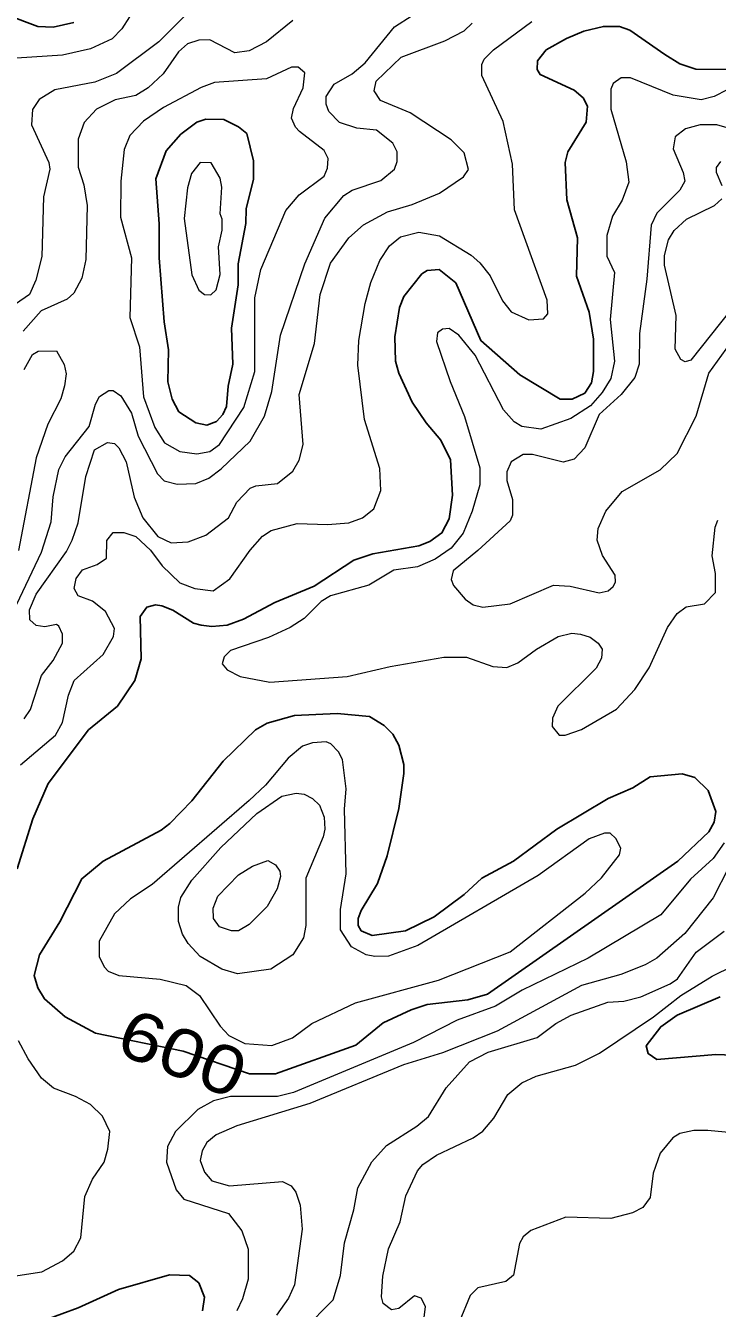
# Model space of a CAD drawing. Extents: x 577 to 602.9, y 7483.8 to 7511.6.
# Drawn here: x 595.146 to 596.29, y 7494.897 to 7497.02 of the extents above; entities that cross this region are included whole.
import ezdxf
from ezdxf.enums import TextEntityAlignment as Align

# ---------------------------------------------------------------- set-up
doc = ezdxf.new("R2010")
doc.units = 0
doc.header["$LTSCALE"] = 0.032
doc.layers.add('1', color=7, linetype='Continuous', lineweight=25)
doc.layers.add('2', color=7, linetype='Continuous', lineweight=13)
doc.layers.add('61', color=7, linetype='Continuous')

msp = doc.modelspace()

# ---------------------------------------------------------------- linework, layer by layer
at = {"layer": '1'}
for points in [[(595.2257, 7497.025), (595.1915, 7497.0171), (595.1661, 7497.0187), (595.1152, 7497.0377)], [(596.0431, 7496.8111), (596.0733, 7496.8604), (596.0757, 7496.8867), (596.0686, 7496.9002), (596.0535, 7496.9129), (595.997, 7496.9391), (595.9922, 7496.9471), (595.993, 7496.9614), (596.0073, 7496.9797), (596.0407, 7496.9988), (596.0694, 7497.0107), (596.102, 7497.0187), (596.1282, 7497.0187), (596.1457, 7497.0123), (596.2035, 7496.9719)], [(596.2035, 7496.9719), (596.2284, 7496.9566), (596.2546, 7496.9479), (596.3095, 7496.9471)], [(595.1319, 7495.6247), (595.1581, 7495.7074), (595.1835, 7495.7655), (595.2503, 7495.8545), (595.2981, 7495.8935), (595.3267, 7495.9364), (595.337, 7495.9722), (595.3354, 7496.0422), (595.3466, 7496.0573), (595.3609, 7496.0613), (595.3712, 7496.0597), (595.3895, 7496.0525), (595.4237, 7496.031), (595.4364, 7496.0279), (595.4539, 7496.0255), (595.4794, 7496.0279), (595.5064, 7496.0374), (595.5581, 7496.0652), (595.6233, 7496.0923), (595.6893, 7496.1352), (595.7203, 7496.1456), (595.7966, 7496.1591), (595.8149, 7496.1662), (595.8348, 7496.1805), (595.8467, 7496.2036), (595.8523, 7496.2426), (595.8491, 7496.3014), (595.8332, 7496.334), (595.8086, 7496.3626), (595.7855, 7496.3968), (595.7632, 7496.4445), (595.7577, 7496.4644), (595.7569, 7496.505), (595.7648, 7496.5535), (595.772, 7496.5718), (595.8014, 7496.6091), (595.8101, 7496.6147), (595.83, 7496.6163), (595.8579, 7496.594), (595.8992, 7496.4986), (595.9636, 7496.4422), (596.0304, 7496.4016), (596.0503, 7496.4016), (596.071, 7496.4119), (596.0821, 7496.4286), (596.0853, 7496.4477), (596.0853, 7496.501), (596.0781, 7496.5455), (596.0574, 7496.6052), (596.059, 7496.6688), (596.0415, 7496.7316), (596.0384, 7496.7936), (596.0431, 7496.8111)], [(596.2952, 7495.4124), (596.2236, 7495.3822), (596.1966, 7495.3631), (596.1727, 7495.3313), (596.1759, 7495.3186), (596.1902, 7495.309), (596.288, 7495.317), (596.331, 7495.3154)], [(595.1788, 7494.878), (595.2328, 7494.8979), (595.2996, 7494.9281), (595.3839, 7494.9528), (595.4173, 7494.9512), (595.4324, 7494.9393), (595.442, 7494.9154), (595.4388, 7494.8932)]]:
    msp.add_lwpolyline(points, dxfattribs=at)
for points in [[(595.4026, 7496.84), (595.4293, 7496.8604), (595.4444, 7496.8652), (595.4738, 7496.8644), (595.4984, 7496.8525), (595.512, 7496.8413), (595.5231, 7496.796), (595.5231, 7496.7658), (595.5112, 7496.7165), (595.5104, 7496.6926), (595.4976, 7496.6258), (595.4976, 7496.5909), (595.4865, 7496.5193), (595.4889, 7496.4596), (595.4809, 7496.4231), (595.4786, 7496.3897), (595.4722, 7496.3762), (595.4619, 7496.365), (595.446, 7496.3587), (595.4277, 7496.3626), (595.3998, 7496.3809), (595.3887, 7496.4016), (595.3815, 7496.4302), (595.3823, 7496.4835), (595.3752, 7496.5296), (595.3672, 7496.6354), (595.3672, 7496.6918), (595.3617, 7496.7666), (595.3784, 7496.8127)], [(595.2616, 7495.3526), (595.4065, 7495.3226), (595.5167, 7495.2852), (595.5597, 7495.2852), (595.6925, 7495.3329), (595.7378, 7495.3695), (595.7839, 7495.3909), (595.8101, 7495.3997), (595.8777, 7495.4076), (595.9103, 7495.4172), (596.2252, 7495.6374), (596.2761, 7495.6859), (596.2849, 7495.7018), (596.288, 7495.7193), (596.2753, 7495.7543), (596.2531, 7495.7758), (596.2324, 7495.7814), (596.1791, 7495.7766), (596.1505, 7495.7583), (596.1099, 7495.7408), (596.0248, 7495.6899), (595.9533, 7495.6374), (595.9008, 7495.6088), (595.8714, 7495.5818), (595.8221, 7495.5452), (595.7744, 7495.5221), (595.7195, 7495.5142), (595.7012, 7495.5221), (595.6964, 7495.5309), (595.6964, 7495.542), (595.7012, 7495.5555), (595.7282, 7495.6001), (595.7441, 7495.6462), (595.7632, 7495.7241), (595.772, 7495.7822), (595.772, 7495.7973), (595.7632, 7495.8291), (595.7537, 7495.8474), (595.7394, 7495.8617), (595.7147, 7495.8768), (595.6614, 7495.8816), (595.5907, 7495.8784), (595.5454, 7495.8657), (595.5263, 7495.8545), (595.473, 7495.8028), (595.4213, 7495.7368), (595.3847, 7495.6995), (595.3704, 7495.6883), (595.2742, 7495.6374), (595.2392, 7495.608), (595.2026, 7495.5365), (595.1692, 7495.4824), (595.1605, 7495.4482), (595.1661, 7495.4275), (595.1772, 7495.4092), (595.2114, 7495.3798)]]:
    msp.add_lwpolyline(points, close=True, dxfattribs=at)
at = {"layer": '2'}
for points in [[(595.4205, 7497.0473), (595.3664, 7496.9932), (595.2965, 7496.9407), (595.2607, 7496.9264), (595.1947, 7496.9137), (595.1684, 7496.8978), (595.1573, 7496.8811), (595.1557, 7496.8556), (595.1843, 7496.7936), (595.1859, 7496.7825), (595.1756, 7496.7364), (595.1732, 7496.6378), (595.1629, 7496.5988), (595.1525, 7496.575), (595.1295, 7496.559)], [(595.3307, 7497.0544), (595.3052, 7497.0147), (595.2893, 7496.998), (595.2535, 7496.9813), (595.2074, 7496.9709), (595.1311, 7496.9662)], [(595.1438, 7495.8728), (595.1541, 7495.8879), (595.1724, 7495.9444), (595.1915, 7495.969), (595.2074, 7495.9977), (595.2074, 7496.0128), (595.201, 7496.0263), (595.1971, 7496.0287), (595.178, 7496.0247), (595.1637, 7496.0271), (595.1533, 7496.0366), (595.1525, 7496.0533), (595.1637, 7496.0788), (595.2138, 7496.1495), (595.2233, 7496.1686), (595.2328, 7496.1972), (595.2456, 7496.2736), (595.2599, 7496.3181), (595.2814, 7496.33), (595.2933, 7496.3284), (595.3004, 7496.3213), (595.3124, 7496.2982), (595.3259, 7496.2394), (595.3402, 7496.2052), (595.3648, 7496.1742), (595.3871, 7496.1638), (595.4149, 7496.1654), (595.4444, 7496.1766), (595.4817, 7496.2052), (595.4953, 7496.2314), (595.5175, 7496.2545), (595.5271, 7496.2585), (595.5628, 7496.2624), (595.5883, 7496.2823), (595.5986, 7496.3006), (595.605, 7496.3269), (595.5986, 7496.4096), (595.6241, 7496.4938), (595.6336, 7496.575), (595.6503, 7496.6266), (595.6805, 7496.6688), (595.7052, 7496.6903), (595.7449, 7496.7117), (595.7855, 7496.7236), (595.8308, 7496.7427), (595.8706, 7496.7698), (595.8785, 7496.7817), (595.8714, 7496.8095), (595.8499, 7496.831), (595.7823, 7496.8755), (595.733, 7496.8962), (595.7227, 7496.9121), (595.7259, 7496.928), (595.7672, 7496.9678), (595.8396, 7496.9948), (595.8714, 7497.0115), (595.8849, 7497.0242)], [(595.2933, 7496.0223), (595.2782, 7496.0501), (595.2567, 7496.0676), (595.2328, 7496.0764), (595.2265, 7496.0883), (595.2297, 7496.105), (595.24, 7496.1193), (595.2647, 7496.1281), (595.2798, 7496.1384), (595.2806, 7496.1678), (595.2909, 7496.1813), (595.3084, 7496.1813), (595.3283, 7496.1742), (595.3529, 7496.1519), (595.372, 7496.1257), (595.4014, 7496.0978), (595.4261, 7496.0883), (595.4563, 7496.0843), (595.4841, 7496.1042), (595.5175, 7496.1519), (595.5382, 7496.175), (595.5525, 7496.1845), (595.5954, 7496.1957), (595.6455, 7496.1941), (595.6805, 7496.1972), (595.7036, 7496.2052), (595.7219, 7496.2203), (595.7338, 7496.2505), (595.7322, 7496.2871), (595.7068, 7496.3682), (595.6956, 7496.4581), (595.6972, 7496.4986), (595.7076, 7496.5598), (595.7171, 7496.5948), (595.7322, 7496.6314), (595.7481, 7496.6553), (595.7664, 7496.6704), (595.7966, 7496.6783), (595.8308, 7496.672), (595.8833, 7496.6402), (595.8976, 7496.6274), (595.9143, 7496.606), (595.935, 7496.5646), (595.9493, 7496.5463), (595.9787, 7496.5328), (596.0026, 7496.5344), (596.0097, 7496.5431), (596.0089, 7496.5654), (595.9549, 7496.7149), (595.9517, 7496.7904), (595.9358, 7496.8612), (595.9008, 7496.9376), (595.9008, 7496.9558), (595.9048, 7496.9646), (595.9199, 7496.9797), (595.9835, 7497.0266)], [(595.5883, 7497.0282), (595.5446, 7496.9932), (595.5159, 7496.9781), (595.4921, 7496.9749), (595.4507, 7496.9964), (595.4324, 7496.9956), (595.4141, 7496.99), (595.399, 7496.9765), (595.3736, 7496.9399), (595.3489, 7496.9169), (595.3283, 7496.9042), (595.2941, 7496.897), (595.2631, 7496.8819), (595.2432, 7496.8596), (595.2328, 7496.8318), (595.2328, 7496.7857), (595.2424, 7496.7563), (595.248, 7496.7221)], [(595.3967, 7496.2609), (595.4277, 7496.2624), (595.4491, 7496.2712), (595.4698, 7496.2863), (595.5175, 7496.3324), (595.5414, 7496.3738), (595.5533, 7496.4143), (595.5676, 7496.5074), (595.6082, 7496.6258), (595.6408, 7496.7014), (595.6726, 7496.7388), (595.6861, 7496.7475), (595.7338, 7496.7634), (595.7561, 7496.7825), (595.7608, 7496.7952), (595.7608, 7496.8111), (595.7537, 7496.8254), (595.7267, 7496.8469), (595.694, 7496.8501), (595.6654, 7496.8596), (595.6479, 7496.8779), (595.6432, 7496.8898), (595.6432, 7496.9026), (595.6567, 7496.9232), (595.6861, 7496.9399), (595.7076, 7496.9582), (595.7561, 7497.0179), (595.7855, 7497.0369)], [(596.3063, 7496.9137), (596.2849, 7496.9026), (596.2634, 7496.897), (596.2173, 7496.9049), (596.1465, 7496.9336), (596.1314, 7496.9336), (596.1179, 7496.924), (596.1139, 7496.9145), (596.1139, 7496.8819), (596.1393, 7496.7944), (596.1441, 7496.761), (596.133, 7496.7308), (596.1171, 7496.7046), (596.1075, 7496.6728), (596.1075, 7496.6386), (596.1203, 7496.6115), (596.1131, 7496.5336), (596.1203, 7496.4644), (596.1139, 7496.4358), (596.0996, 7496.4127), (596.0805, 7496.3905), (596.0479, 7496.3698), (595.9986, 7496.3523), (595.9668, 7496.3563), (595.9541, 7496.3642), (595.9366, 7496.3841), (595.8897, 7496.4748), (595.8626, 7496.5074), (595.8467, 7496.5185), (595.8356, 7496.5177), (595.8276, 7496.5113), (595.826, 7496.497), (595.8483, 7496.431), (595.8722, 7496.373), (595.8976, 7496.2879), (595.8976, 7496.2601), (595.8849, 7496.2163), (595.8698, 7496.1797), (595.8499, 7496.1551), (595.8237, 7496.1368), (595.7942, 7496.1241), (595.7553, 7496.1185), (595.7139, 7496.0939), (595.6503, 7496.0764), (595.6352, 7496.0668), (595.6066, 7496.039), (595.5835, 7496.0239), (595.5477, 7496.0072), (595.4849, 7495.9857), (595.4746, 7495.9754), (595.4714, 7495.9635), (595.4794, 7495.9539), (595.5008, 7495.9428), (595.5501, 7495.9332), (595.6781, 7495.9428), (595.7489, 7495.9595), (595.838, 7495.9746), (595.8753, 7495.9746), (595.9191, 7495.9595), (595.9421, 7495.9579), (595.9604, 7495.9651), (595.9914, 7495.9881), (596.0272, 7496.0088), (596.0495, 7496.0144), (596.0638, 7496.0128), (596.0797, 7496.008), (596.0932, 7495.9977), (596.0996, 7495.9881), (596.0988, 7495.973), (596.09, 7495.9563), (596.0264, 7495.8935), (596.0177, 7495.8736), (596.0169, 7495.8601), (596.0288, 7495.8458), (596.0384, 7495.8458), (596.0654, 7495.8553), (596.1234, 7495.8887)], [(596.3222, 7496.8461), (596.2896, 7496.8556), (596.2618, 7496.8556), (596.2379, 7496.8493), (596.2205, 7496.8358), (596.2173, 7496.8159), (596.234, 7496.7769), (596.2364, 7496.7626), (596.2284, 7496.7475), (596.1902, 7496.7093), (596.1807, 7496.6895), (596.1735, 7496.6004), (596.1616, 7496.5105), (596.1608, 7496.4596), (596.1537, 7496.4374), (596.1314, 7496.4096), (596.0948, 7496.3762), (596.071, 7496.3213), (596.0535, 7496.3022), (596.0352, 7496.2974), (595.9843, 7496.3102), (595.9692, 7496.3102), (595.9493, 7496.2982), (595.9421, 7496.2815), (595.9421, 7496.2672), (595.9517, 7496.2354), (595.9517, 7496.21), (595.9477, 7496.2004), (595.8944, 7496.1511), (595.8531, 7496.1177), (595.8499, 7496.1034), (595.8539, 7496.0931), (595.873, 7496.0708)], [(596.2984, 7496.7547), (596.2888, 7496.7769), (596.2888, 7496.7849), (596.296, 7496.7952)], [(596.3127, 7496.5495), (596.2467, 7496.466), (596.2372, 7496.4636), (596.23, 7496.4676), (596.2205, 7496.4843), (596.222, 7496.54), (596.203, 7496.6235), (596.203, 7496.6394), (596.2093, 7496.6656), (596.2189, 7496.6807), (596.2395, 7496.6998), (596.2857, 7496.7221), (596.2976, 7496.7332)], [(595.248, 7496.7221), (595.2456, 7496.633), (595.2392, 7496.602), (595.2257, 7496.5773), (595.2146, 7496.567), (595.1716, 7496.5479), (595.1422, 7496.5145)], [(595.873, 7496.0708), (595.8865, 7496.0613), (595.9024, 7496.0573), (595.9477, 7496.0629), (596.0193, 7496.0939), (596.0471, 7496.0923), (596.0948, 7496.0811), (596.1099, 7496.0843), (596.1179, 7496.0915), (596.1219, 7496.0986), (596.1211, 7496.1106), (596.1004, 7496.1432), (596.0916, 7496.1686), (596.0932, 7496.1877), (596.1059, 7496.2163), (596.133, 7496.2489), (596.1958, 7496.2847), (596.2236, 7496.3117), (596.2554, 7496.3738), (596.2761, 7496.4445), (596.3262, 7496.5145)], [(595.1438, 7496.4509), (595.1573, 7496.4756), (595.1668, 7496.4811), (595.1971, 7496.4819), (595.2098, 7496.4589), (595.213, 7496.4437), (595.2106, 7496.4239), (595.2042, 7496.4024), (595.1828, 7496.3603), (595.1637, 7496.3046), (595.1342, 7496.1511)], [(595.1263, 7496.0509), (595.1724, 7496.1487), (595.1883, 7496.1988), (595.1915, 7496.2402), (595.201, 7496.2855), (595.2114, 7496.3062), (595.2511, 7496.3563), (595.2615, 7496.3937), (595.2686, 7496.4064), (595.2837, 7496.4159), (595.2909, 7496.4159), (595.3036, 7496.4072), (595.3211, 7496.3785), (595.3322, 7496.3404), (595.3641, 7496.2783), (595.3752, 7496.2664), (595.3967, 7496.2609)], [(596.1234, 7495.8887), (596.1537, 7495.9213), (596.1775, 7495.9571), (596.2077, 7496.0239), (596.2236, 7496.047), (596.2387, 7496.0581), (596.269, 7496.0629), (596.2872, 7496.0819), (596.2872, 7496.113), (596.2817, 7496.1424), (596.2865, 7496.1901), (596.2912, 7496.2012)], [(595.1374, 7495.7965), (595.1955, 7495.8458), (595.2074, 7495.8664), (595.2169, 7495.9118), (595.2265, 7495.9364), (595.2742, 7495.9794), (595.2917, 7496.0088), (595.2933, 7496.0223)], [(596.3016, 7495.6677), (596.2833, 7495.6414), (596.2459, 7495.6072), (596.1966, 7495.5484), (596.0765, 7495.4768), (595.9676, 7495.4235), (595.9231, 7495.3973), (595.8602, 7495.3742), (595.7879, 7495.3369), (595.5891, 7495.2542), (595.5628, 7495.2478), (595.4849, 7495.2478), (595.4571, 7495.2406), (595.4308, 7495.2263), (595.3943, 7495.1898), (595.3807, 7495.1651), (595.3792, 7495.1389), (595.3951, 7495.0935), (595.4078, 7495.0776), (595.4817, 7495.0538), (595.504, 7495.0252), (595.5143, 7494.9949), (595.5143, 7494.9456), (595.5048, 7494.913), (595.4953, 7494.8932)], [(596.3095, 7495.6271), (596.2833, 7495.5762), (596.2364, 7495.5174), (596.1902, 7495.4768), (596.1712, 7495.4657), (596.1306, 7495.4498), (596.0654, 7495.4315), (595.9262, 7495.3559), (595.8356, 7495.3202), (595.7712, 7495.3003), (595.6161, 7495.2359), (595.4953, 7495.1993), (595.4611, 7495.1842), (595.446, 7495.1715), (595.438, 7495.1579), (595.4348, 7495.142), (595.442, 7495.1222), (595.4539, 7495.1079), (595.4833, 7495.0999), (595.5708, 7495.1071), (595.5851, 7495.0999), (595.5931, 7495.0896), (595.6002, 7495.0681), (595.6034, 7495.0283), (595.5907, 7494.9361), (595.5811, 7494.9138), (595.5613, 7494.886)], [(595.6058, 7494.8613), (595.6551, 7494.9114), (595.667, 7494.9512), (595.6734, 7495.0053), (595.6893, 7495.0601), (595.6956, 7495.0967), (595.7187, 7495.1397), (595.7433, 7495.1667), (595.7934, 7495.1985), (595.8125, 7495.2144), (595.842, 7495.2621), (595.8801, 7495.3051), (595.9111, 7495.321), (595.9922, 7495.3456), (596.0233, 7495.3687), (596.0487, 7495.3822), (596.1091, 7495.4037), (596.1354, 7495.4052), (596.164, 7495.4124), (596.2125, 7495.4339), (596.2244, 7495.4426), (596.2554, 7495.4864), (596.3016, 7495.5213)], [(595.7656, 7495.0403), (595.7752, 7495.0832), (595.7942, 7495.1245), (595.803, 7495.1349), (595.826, 7495.1508), (595.8865, 7495.1794), (595.9024, 7495.1905), (595.9207, 7495.212), (595.9437, 7495.251), (595.9668, 7495.2701), (595.9906, 7495.2812), (596.0559, 7495.2995), (596.0956, 7495.3194), (596.1847, 7495.3798), (596.23, 7495.4148), (596.2817, 7495.4466), (596.3167, 7495.4641)], [(595.0754, 7494.9425), (595.1732, 7494.9576), (595.2074, 7494.9759), (595.2257, 7494.9918), (595.2376, 7495.014), (595.244, 7495.0824), (595.2567, 7495.111), (595.2758, 7495.1389), (595.2821, 7495.1603), (595.2853, 7495.1898), (595.2734, 7495.2152), (595.2535, 7495.2343), (595.2289, 7495.2478), (595.1923, 7495.2613), (595.1724, 7495.278), (595.1501, 7495.3098), (595.1342, 7495.34)], [(596.3437, 7495.185), (596.2745, 7495.1913), (596.2515, 7495.1913), (596.2284, 7495.1866), (596.2165, 7495.1794), (596.1958, 7495.154), (596.1839, 7495.1206), (596.1791, 7495.0808), (596.1672, 7495.0641), (596.1497, 7495.0554), (596.1139, 7495.0458), (596.0399, 7495.0482), (595.9819, 7495.0259), (595.9692, 7495.0156), (595.9628, 7495.0045), (595.9533, 7494.952), (595.9406, 7494.9417), (595.8944, 7494.9313), (595.8817, 7494.9186), (595.8634, 7494.8741)], [(595.8038, 7494.8685), (595.8078, 7494.9003), (595.8006, 7494.9138), (595.7895, 7494.9178), (595.7632, 7494.8971), (595.7513, 7494.8947), (595.7378, 7494.9051), (595.7346, 7494.9162), (595.737, 7494.9504), (595.7465, 7494.9957), (595.7656, 7495.0403)]]:
    msp.add_lwpolyline(points, dxfattribs=at)
for points in [[(595.3036, 7496.7626), (595.3028, 7496.703), (595.3211, 7496.6354), (595.3187, 7496.5368), (595.3346, 7496.4883), (595.341, 7496.4056), (595.3601, 7496.3547), (595.376, 7496.3292), (595.4014, 7496.3149), (595.4293, 7496.311), (595.4507, 7496.3149), (595.4666, 7496.3269), (595.5072, 7496.3881), (595.5255, 7496.4477), (595.5255, 7496.5694), (595.535, 7496.6163), (595.5764, 7496.7141), (595.5986, 7496.7396), (595.64, 7496.7706), (595.6455, 7496.7841), (595.6463, 7496.8), (595.64, 7496.8135), (595.5994, 7496.8445), (595.5923, 7496.8517), (595.5859, 7496.8668), (595.5891, 7496.8827), (595.605, 7496.9169), (595.6082, 7496.9415), (595.597, 7496.9511), (595.5859, 7496.9511), (595.5446, 7496.932), (595.4587, 7496.9256), (595.4364, 7496.9177), (595.3744, 7496.8843), (595.341, 7496.862), (595.3187, 7496.8382), (595.3092, 7496.8151)], [(595.4141, 7496.7515), (595.4086, 7496.7006), (595.4213, 7496.6076), (595.4324, 7496.5821), (595.442, 7496.575), (595.4523, 7496.5742), (595.4611, 7496.5829), (595.4682, 7496.6083), (595.465, 7496.6537), (595.4714, 7496.6815), (595.4714, 7496.6998), (595.4682, 7496.7085), (595.4706, 7496.7523), (595.4682, 7496.7674), (595.4531, 7496.7928), (595.4348, 7496.7936), (595.4205, 7496.7753)], [(595.667, 7495.5571), (595.6766, 7495.616), (595.6734, 7495.7233), (595.6766, 7495.7567), (595.6702, 7495.8052), (595.6638, 7495.8179), (595.6511, 7495.8315), (595.6432, 7495.8346), (595.6209, 7495.8331), (595.6042, 7495.8275), (595.5803, 7495.8076), (595.543, 7495.7631), (595.5159, 7495.7376), (595.3553, 7495.5985), (595.3195, 7495.5746), (595.2933, 7495.55), (595.2678, 7495.5046), (595.2678, 7495.4792), (595.2758, 7495.4625), (595.2829, 7495.4553), (595.3004, 7495.4482), (595.3688, 7495.4418), (595.4118, 7495.4315), (595.434, 7495.4148), (595.4682, 7495.3639), (595.4825, 7495.3488), (595.5088, 7495.3353), (595.5533, 7495.3321), (595.5875, 7495.3448), (595.6193, 7495.3687), (595.6917, 7495.4029), (595.8292, 7495.4402), (595.9477, 7495.4871), (596.0718, 7495.5842), (596.0988, 7495.6096), (596.1282, 7495.6478), (596.1306, 7495.6589), (596.1226, 7495.6748), (596.1131, 7495.6836), (596.1036, 7495.6836), (596.0781, 7495.674), (595.9938, 7495.6136), (595.795, 7495.4975), (595.7465, 7495.48), (595.7235, 7495.4792), (595.7092, 7495.4824), (595.6853, 7495.4951), (595.667, 7495.5237)], [(595.6066, 7495.748), (595.6209, 7495.7408), (595.632, 7495.7297), (595.64, 7495.7098), (595.6408, 7495.6899), (595.6384, 7495.6772), (595.6098, 7495.6088), (595.6098, 7495.5309), (595.6058, 7495.5102), (595.5883, 7495.4824), (595.5517, 7495.4585), (595.4968, 7495.4506), (595.4706, 7495.4585), (595.4348, 7495.4792), (595.4149, 7495.5007), (595.4054, 7495.5166), (595.399, 7495.5372), (595.399, 7495.5611), (595.403, 7495.577), (595.4213, 7495.6056), (595.469, 7495.6597), (595.5287, 7495.7162), (595.57, 7495.7448), (595.5939, 7495.7496)], [(595.5597, 7495.6311), (595.5668, 7495.6207), (595.5676, 7495.612), (595.562, 7495.5913), (595.5454, 7495.5619), (595.5159, 7495.5325), (595.4984, 7495.5221), (595.4865, 7495.5221), (595.4666, 7495.5285), (595.4571, 7495.542), (595.4563, 7495.5595), (595.4642, 7495.5794), (595.4984, 7495.6144), (595.5215, 7495.6287), (595.5469, 7495.6382)]]:
    msp.add_lwpolyline(points, close=True, dxfattribs=at)

# ---------------------------------------------------------------- texts
at = {"layer": '61', "width": 1.2}
msp.add_text('600', height=0.08, rotation=338.467, dxfattribs=at).set_placement((595.3909, 7495.282), align=Align.CENTER)

doc.saveas('drawing.dxf')
